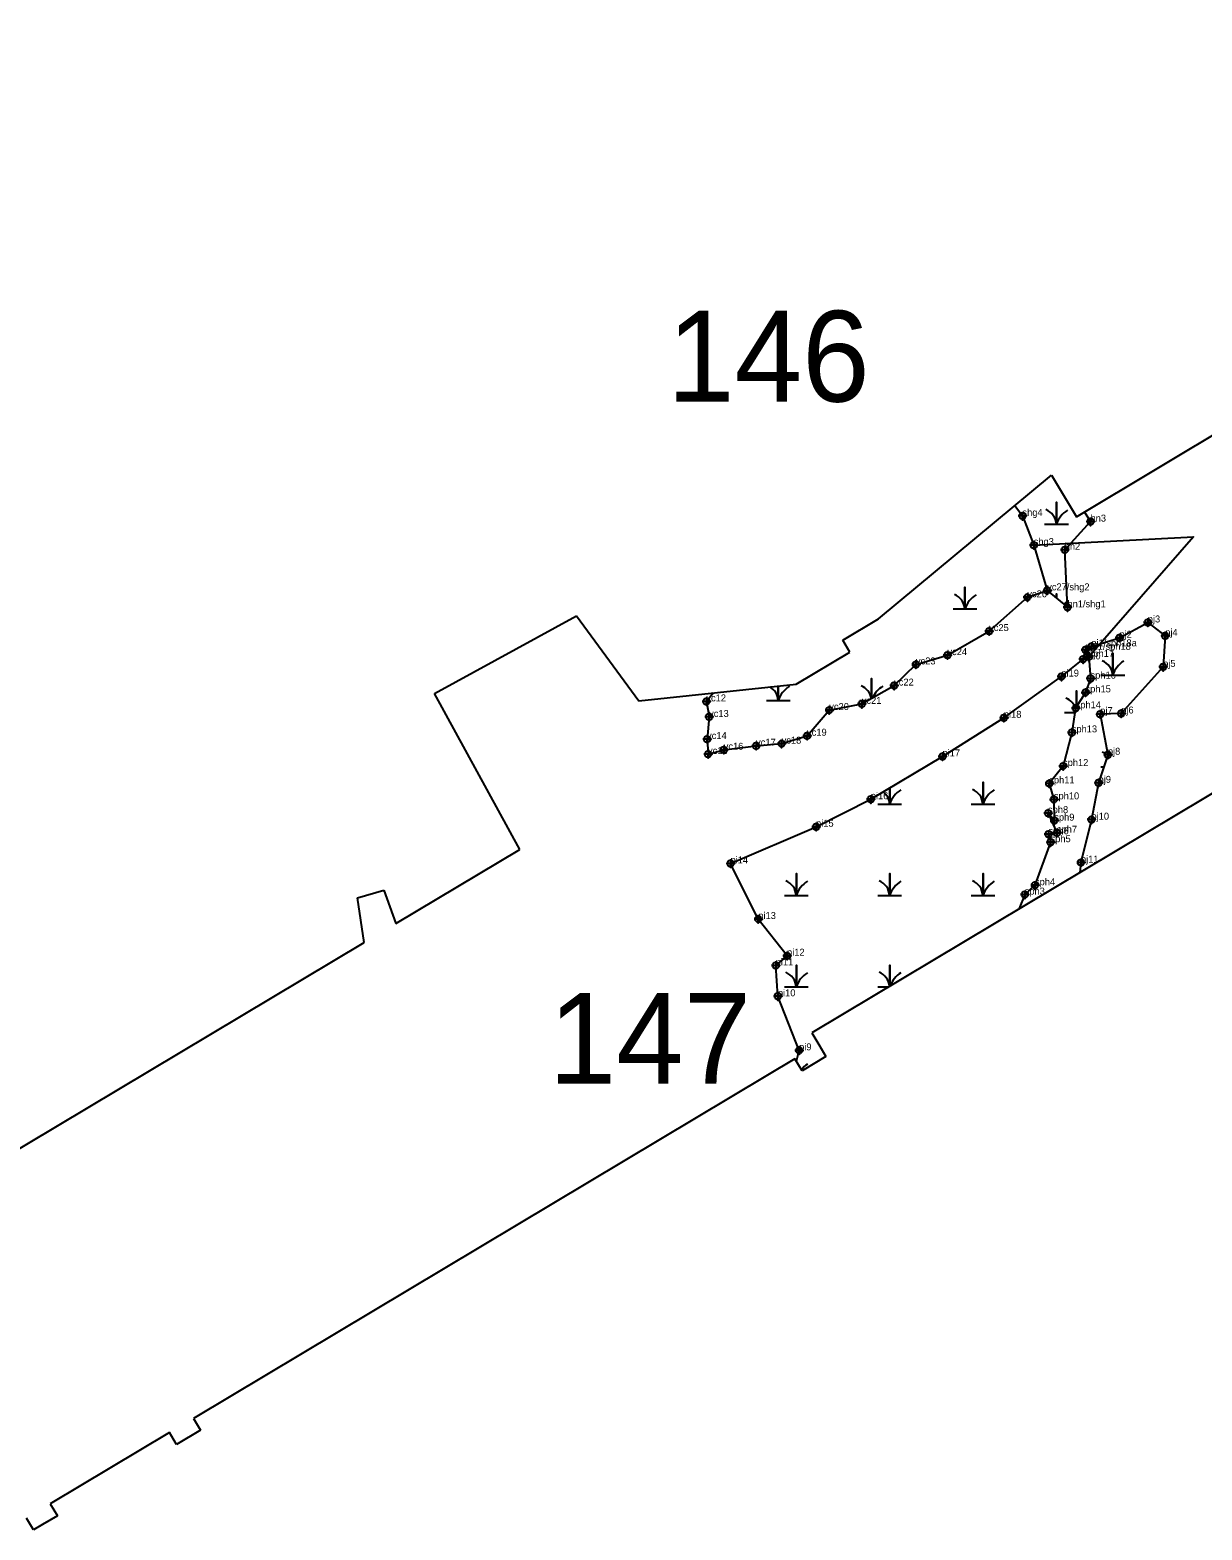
# Model space of a CAD drawing. Extents: x 2071991 to 2268989, y 436479 to 469629.
# Drawn here: x 2168259 to 2169103, y 443162 to 444241 of the extents above; entities that cross this region are included whole.
import ezdxf

# ---------------------------------------------------------------- set-up
doc = ezdxf.new("R2010")
doc.units = 0
for name, color, linetype in [('approx_PSA', 7, 'Continuous'), ('Default', 7, 'Continuous'), ('Exist Environmental Wetland Boundary', 7, 'Continuous'), ('Exist Environmental Wetland Boundary Cogo Comment', 7, 'Continuous'), ('Exist Environmental Wetland Boundary Cogo Point CELL', 7, 'Continuous'), ('Exist Hydro Jurisdictional Stream or Body of Water NEU Mitigable', 7, 'Continuous'), ('Exist Hydro Jurisdictional Stream or Body of Water NEU Mitigable Cogo Comment', 7, 'Continuous'), ('Exist Hydro Jurisdictional Stream or Body of Water NEU Mitigable Cogo Point CELL', 7, 'Continuous'), ('Exist Hydro Swamp or Marsh', 7, 'Continuous')]:
    doc.layers.add(name, color=color, linetype=linetype)

msp = doc.modelspace()

# ---------------------------------------------------------------- linework, layer by layer
at = {"layer": 'approx_PSA'}
for p, q in [((2169013, 443891.2), (2169598.8, 444241.4)), ((2168870.5, 443817.7), (2168995.1, 443921.2)), ((2168995.1, 443921.2), (2169013, 443891.2)), ((2168550.8, 443763.9), (2168653, 443819.8)), ((2168653, 443819.8), (2168697.8, 443758.8)), ((2168844.7, 443802.3), (2168870.5, 443817.7)), ((2168849.9, 443793.7), (2168844.7, 443802.3)), ((2168811.2, 443770.7), (2168849.9, 443793.7)), ((2168697.8, 443758.8), (2168811.2, 443770.7)), ((2168612.2, 443651.8), (2168550.8, 443763.9)), ((2169132.5, 443705.1), (2168822.4, 443519.9)), ((2168522.8, 443598.4), (2168612.2, 443651.8)), ((2168495.4, 443617), (2168514.2, 443622.4)), ((2168514.2, 443622.4), (2168522.8, 443598.4)), ((2168500, 443584.8), (2168495.4, 443617)), ((2168048, 443314.9), (2168500, 443584.8)), ((2168822.4, 443519.9), (2168827.4, 443511.5)), ((2168827.4, 443511.5), (2168832.6, 443502.7)), ((2168810.3, 443501.1), (2168790.6, 443489.3)), ((2168815.4, 443492.5), (2168810.3, 443501.1)), ((2168832.6, 443502.7), (2168815.4, 443492.5)), ((2168790.6, 443489.3), (2168377.2, 443242.4)), ((2168377.2, 443242.4), (2168382.3, 443233.8)), ((2168360, 443232.2), (2168274.1, 443180.9)), ((2168365.1, 443223.6), (2168360, 443232.2)), ((2168382.3, 443233.8), (2168365.1, 443223.6)), ((2168274.1, 443180.9), (2168279.2, 443172.3)), ((2168262.1, 443162.1), (2168256.9, 443170.6)), ((2168268.6, 443166), (2168262.1, 443162.1)), ((2168279.2, 443172.3), (2168268.6, 443166))]:
    msp.add_line(p, q, dxfattribs=at)
at = {"layer": 'Default'}
msp.add_lwpolyline([(2168982.2, 443870.8), (2169097.2, 443876.8), (2169021.8, 443790.3)], dxfattribs=at)
at = {"layer": 'Exist Environmental Wetland Boundary'}
for points in [[(2168751.7, 443764.5), (2168746.5, 443758.3), (2168748.5, 443747.1), (2168747, 443731.2), (2168747.7, 443720.4), (2168759, 443723.5), (2168782.3, 443726.4), (2168800.7, 443727.9), (2168819, 443733.6), (2168835, 443752.1), (2168858.4, 443756.5), (2168881.7, 443769.7), (2168897.4, 443784.9), (2168920.1, 443791.6), (2168950.1, 443808.9), (2168977.6, 443833.2), (2168991.9, 443838.2), (2169006.5, 443826), (2169004.5, 443867.4), (2169023.1, 443887.7), (2169018.7, 443894.6)], [(2168811.3, 443499.4), (2168813.3, 443507.2), (2168798, 443546.1), (2168796.4, 443568.3), (2168804.6, 443575.3), (2168783.9, 443601.7), (2168763.9, 443641.7), (2168825.5, 443668.1), (2168864.9, 443687.9), (2168916.5, 443718.7), (2168960.7, 443746.5), (2169002.1, 443776.2), (2169017.7, 443788.6), (2169019.4, 443795.4), (2169023.7, 443797.9), (2169043.9, 443804.1), (2169064.3, 443815.1), (2169076.9, 443805.5), (2169075.4, 443783.1), (2169045.2, 443749.6), (2169030.1, 443749.2), (2169035.6, 443719.9), (2169028.9, 443699.7), (2169023.8, 443673.2), (2169016.2, 443642.3), (2169015.3, 443635.1)]]:
    msp.add_lwpolyline(points, dxfattribs=at)
at = {"layer": 'Exist Environmental Wetland Boundary Cogo Point CELL'}
for points in [[(2169023.1, 443890.7), (2169023.1, 443884.7), (2169023.1, 443887.7), (2169026.1, 443887.7), (2169020.1, 443887.7)], [(2169004.5, 443870.4), (2169004.5, 443864.4), (2169004.5, 443867.4), (2169007.5, 443867.4), (2169001.5, 443867.4)], [(2168977.6, 443836.2), (2168977.6, 443830.2), (2168977.6, 443833.2), (2168980.6, 443833.2), (2168974.6, 443833.2)], [(2168991.9, 443841.2), (2168991.9, 443835.2), (2168991.9, 443838.2), (2168994.9, 443838.2), (2168988.9, 443838.2)], [(2169006.5, 443829), (2169006.5, 443823), (2169006.5, 443826), (2169009.5, 443826), (2169003.5, 443826)], [(2169064.3, 443818.1), (2169064.3, 443812.1), (2169064.3, 443815.1), (2169067.3, 443815.1), (2169061.3, 443815.1)], [(2168950.1, 443811.9), (2168950.1, 443805.9), (2168950.1, 443808.9), (2168953.1, 443808.9), (2168947.1, 443808.9)], [(2169043.9, 443807.1), (2169043.9, 443801.1), (2169043.9, 443804.1), (2169046.9, 443804.1), (2169040.9, 443804.1)], [(2169076.9, 443808.5), (2169076.9, 443802.5), (2169076.9, 443805.5), (2169079.9, 443805.5), (2169073.9, 443805.5)], [(2168920.1, 443794.6), (2168920.1, 443788.6), (2168920.1, 443791.6), (2168923.1, 443791.6), (2168917.1, 443791.6)], [(2169017.7, 443791.6), (2169017.7, 443785.6), (2169017.7, 443788.6), (2169020.7, 443788.6), (2169014.7, 443788.6)], [(2169019.4, 443798.4), (2169019.4, 443792.4), (2169019.4, 443795.4), (2169022.4, 443795.4), (2169016.4, 443795.4)], [(2169023.7, 443800.9), (2169023.7, 443794.9), (2169023.7, 443797.9), (2169026.7, 443797.9), (2169020.7, 443797.9)], [(2168897.4, 443787.9), (2168897.4, 443781.9), (2168897.4, 443784.9), (2168900.4, 443784.9), (2168894.4, 443784.9)], [(2169075.4, 443786.1), (2169075.4, 443780.1), (2169075.4, 443783.1), (2169078.4, 443783.1), (2169072.4, 443783.1)], [(2168881.7, 443772.7), (2168881.7, 443766.7), (2168881.7, 443769.7), (2168884.7, 443769.7), (2168878.7, 443769.7)], [(2169002.1, 443779.2), (2169002.1, 443773.2), (2169002.1, 443776.2), (2169005.1, 443776.2), (2168999.1, 443776.2)], [(2168746.5, 443761.3), (2168746.5, 443755.3), (2168746.5, 443758.3), (2168749.5, 443758.3), (2168743.5, 443758.3)], [(2168858.4, 443759.5), (2168858.4, 443753.5), (2168858.4, 443756.5), (2168861.4, 443756.5), (2168855.4, 443756.5)], [(2168748.5, 443750.1), (2168748.5, 443744.1), (2168748.5, 443747.1), (2168751.5, 443747.1), (2168745.5, 443747.1)], [(2168835, 443755.1), (2168835, 443749.1), (2168835, 443752.1), (2168838, 443752.1), (2168832, 443752.1)], [(2168960.7, 443749.5), (2168960.7, 443743.5), (2168960.7, 443746.5), (2168963.7, 443746.5), (2168957.7, 443746.5)], [(2169030.1, 443752.2), (2169030.1, 443746.2), (2169030.1, 443749.2), (2169033.1, 443749.2), (2169027.1, 443749.2)], [(2169045.2, 443752.6), (2169045.2, 443746.6), (2169045.2, 443749.6), (2169048.2, 443749.6), (2169042.2, 443749.6)], [(2168819, 443736.6), (2168819, 443730.6), (2168819, 443733.6), (2168822, 443733.6), (2168816, 443733.6)], [(2168747, 443734.2), (2168747, 443728.2), (2168747, 443731.2), (2168750, 443731.2), (2168744, 443731.2)], [(2168759, 443726.5), (2168759, 443720.5), (2168759, 443723.5), (2168762, 443723.5), (2168756, 443723.5)], [(2168782.3, 443729.4), (2168782.3, 443723.4), (2168782.3, 443726.4), (2168785.3, 443726.4), (2168779.3, 443726.4)], [(2168800.7, 443730.9), (2168800.7, 443724.9), (2168800.7, 443727.9), (2168803.7, 443727.9), (2168797.7, 443727.9)], [(2168747.7, 443723.4), (2168747.7, 443717.4), (2168747.7, 443720.4), (2168750.7, 443720.4), (2168744.7, 443720.4)], [(2168916.5, 443721.7), (2168916.5, 443715.7), (2168916.5, 443718.7), (2168919.5, 443718.7), (2168913.5, 443718.7)], [(2169035.6, 443722.9), (2169035.6, 443716.9), (2169035.6, 443719.9), (2169038.6, 443719.9), (2169032.6, 443719.9)], [(2169028.9, 443702.7), (2169028.9, 443696.7), (2169028.9, 443699.7), (2169031.9, 443699.7), (2169025.9, 443699.7)], [(2168864.9, 443690.9), (2168864.9, 443684.9), (2168864.9, 443687.9), (2168867.9, 443687.9), (2168861.9, 443687.9)], [(2169023.8, 443676.2), (2169023.8, 443670.2), (2169023.8, 443673.2), (2169026.8, 443673.2), (2169020.8, 443673.2)], [(2168825.5, 443671.1), (2168825.5, 443665.1), (2168825.5, 443668.1), (2168828.5, 443668.1), (2168822.5, 443668.1)], [(2168763.9, 443644.7), (2168763.9, 443638.7), (2168763.9, 443641.7), (2168766.9, 443641.7), (2168760.9, 443641.7)], [(2169016.2, 443645.3), (2169016.2, 443639.3), (2169016.2, 443642.3), (2169019.2, 443642.3), (2169013.2, 443642.3)], [(2168783.9, 443604.7), (2168783.9, 443598.7), (2168783.9, 443601.7), (2168786.9, 443601.7), (2168780.9, 443601.7)], [(2168804.6, 443578.3), (2168804.6, 443572.3), (2168804.6, 443575.3), (2168807.6, 443575.3), (2168801.6, 443575.3)], [(2168796.4, 443571.3), (2168796.4, 443565.3), (2168796.4, 443568.3), (2168799.4, 443568.3), (2168793.4, 443568.3)], [(2168798, 443549.1), (2168798, 443543.1), (2168798, 443546.1), (2168801, 443546.1), (2168795, 443546.1)], [(2168813.3, 443510.2), (2168813.3, 443504.2), (2168813.3, 443507.2), (2168816.3, 443507.2), (2168810.3, 443507.2)]]:
    msp.add_lwpolyline(points, dxfattribs=at)
for centre in [(2169023.1, 443887.7), (2169004.5, 443867.4), (2168977.6, 443833.2), (2168991.9, 443838.2), (2169006.5, 443826), (2169064.3, 443815.1), (2168950.1, 443808.9), (2169043.9, 443804.1), (2169076.9, 443805.5), (2168920.1, 443791.6), (2169017.7, 443788.6), (2169019.4, 443795.4), (2169023.7, 443797.9), (2168897.4, 443784.9), (2169075.4, 443783.1), (2168881.7, 443769.7), (2169002.1, 443776.2), (2168746.5, 443758.3), (2168858.4, 443756.5), (2168748.5, 443747.1), (2168835, 443752.1), (2168960.7, 443746.5), (2169030.1, 443749.2), (2169045.2, 443749.6), (2168747, 443731.2), (2168759, 443723.5), (2168782.3, 443726.4), (2168800.7, 443727.9), (2168819, 443733.6), (2168747.7, 443720.4), (2168916.5, 443718.7), (2169035.6, 443719.9), (2169028.9, 443699.7), (2168864.9, 443687.9), (2169023.8, 443673.2), (2168825.5, 443668.1), (2168763.9, 443641.7), (2169016.2, 443642.3), (2168783.9, 443601.7), (2168804.6, 443575.3), (2168796.4, 443568.3), (2168798, 443546.1), (2168813.3, 443507.2)]:
    msp.add_circle(centre, 2.34, dxfattribs=at)
at = {"layer": 'Exist Hydro Jurisdictional Stream or Body of Water NEU Mitigable'}
for points in [[(2168968.7, 443899.3), (2168974.1, 443891.8), (2168982.2, 443870.8), (2168991.9, 443838.2), (2169006.5, 443826)], [(2169023.7, 443797.9), (2169019.4, 443795.4), (2169021.8, 443790.3), (2169023.1, 443774.7), (2169019.5, 443764.8), (2169012.4, 443753.4), (2169009.6, 443736), (2169003.3, 443711.8), (2168993.4, 443699.3), (2168996.7, 443687.8), (2168997, 443672.5), (2168992.5, 443677.9), (2168998.9, 443663.8), (2168992.8, 443662.7), (2168994.3, 443657), (2168983.1, 443626), (2168975.7, 443619.3), (2168971.8, 443609.2)]]:
    msp.add_lwpolyline(points, dxfattribs=at)
at = {"layer": 'Exist Hydro Jurisdictional Stream or Body of Water NEU Mitigable Cogo Point CELL'}
for points in [[(2168974.1, 443894.8), (2168974.1, 443888.8), (2168974.1, 443891.8), (2168977.1, 443891.8), (2168971.1, 443891.8)], [(2168982.2, 443873.8), (2168982.2, 443867.8), (2168982.2, 443870.8), (2168985.2, 443870.8), (2168979.2, 443870.8)], [(2169021.8, 443793.3), (2169021.8, 443787.3), (2169021.8, 443790.3), (2169024.8, 443790.3), (2169018.8, 443790.3)], [(2169023.1, 443777.7), (2169023.1, 443771.7), (2169023.1, 443774.7), (2169026.1, 443774.7), (2169020.1, 443774.7)], [(2169019.5, 443767.8), (2169019.5, 443761.8), (2169019.5, 443764.8), (2169022.5, 443764.8), (2169016.5, 443764.8)], [(2169012.4, 443756.4), (2169012.4, 443750.4), (2169012.4, 443753.4), (2169015.4, 443753.4), (2169009.4, 443753.4)], [(2169009.6, 443739), (2169009.6, 443733), (2169009.6, 443736), (2169012.6, 443736), (2169006.6, 443736)], [(2169003.3, 443714.8), (2169003.3, 443708.8), (2169003.3, 443711.8), (2169006.3, 443711.8), (2169000.3, 443711.8)], [(2168993.4, 443702.3), (2168993.4, 443696.3), (2168993.4, 443699.3), (2168996.4, 443699.3), (2168990.4, 443699.3)], [(2168996.7, 443690.8), (2168996.7, 443684.8), (2168996.7, 443687.8), (2168999.7, 443687.8), (2168993.7, 443687.8)], [(2168992.5, 443680.9), (2168992.5, 443674.9), (2168992.5, 443677.9), (2168995.5, 443677.9), (2168989.5, 443677.9)], [(2168997, 443675.5), (2168997, 443669.5), (2168997, 443672.5), (2169000, 443672.5), (2168994, 443672.5)], [(2168992.8, 443665.7), (2168992.8, 443659.7), (2168992.8, 443662.7), (2168995.8, 443662.7), (2168989.8, 443662.7)], [(2168998.9, 443666.8), (2168998.9, 443660.8), (2168998.9, 443663.8), (2169001.9, 443663.8), (2168995.9, 443663.8)], [(2168994.3, 443660), (2168994.3, 443654), (2168994.3, 443657), (2168997.3, 443657), (2168991.3, 443657)], [(2168983.1, 443629), (2168983.1, 443623), (2168983.1, 443626), (2168986.1, 443626), (2168980.1, 443626)], [(2168975.7, 443622.3), (2168975.7, 443616.3), (2168975.7, 443619.3), (2168978.7, 443619.3), (2168972.7, 443619.3)]]:
    msp.add_lwpolyline(points, dxfattribs=at)
for centre in [(2168974.1, 443891.8), (2168982.2, 443870.8), (2169021.8, 443790.3), (2169023.1, 443774.7), (2169019.5, 443764.8), (2169012.4, 443753.4), (2169009.6, 443736), (2169003.3, 443711.8), (2168993.4, 443699.3), (2168996.7, 443687.8), (2168992.5, 443677.9), (2168997, 443672.5), (2168992.8, 443662.7), (2168998.9, 443663.8), (2168994.3, 443657), (2168975.7, 443619.3), (2168983.1, 443626)]:
    msp.add_circle(centre, 2.34, dxfattribs=at)
at = {"layer": 'Exist Hydro Swamp or Marsh'}
for p, q in [((2168856.9, 443759), (2168862.9, 443759)), ((2169004.3, 443750.2), (2169011.9, 443750.2)), ((2169030.5, 443711.3), (2169032.8, 443711.3)), ((2168869.9, 443552.9), (2168877.5, 443552.9))]:
    msp.add_line(p, q, dxfattribs=at)
for points in [[(2168990, 443885.8), (2168998.6, 443885.8), (2168998.6, 443901.6), (2168998.6, 443885.8), (2169007.2, 443885.8)], [(2168924.1, 443824.8), (2168932.7, 443824.8), (2168932.7, 443840.5), (2168932.7, 443824.8), (2168941.3, 443824.8)], [(2168998.6, 443832.6), (2168998.6, 443835.8), (2168998.6, 443832.6)], [(2169030.5, 443777.1), (2169039.1, 443777.1), (2169039.1, 443792.9), (2169039.1, 443777.1), (2169047.7, 443777.1)], [(2168789.7, 443759), (2168798.3, 443759), (2168798.3, 443769.3)], [(2168798.3, 443769.3), (2168798.3, 443759), (2168806.9, 443759)], [(2168865.5, 443760.5), (2168865.5, 443774.8), (2168865.5, 443760.5)], [(2169012.9, 443754.2), (2169012.9, 443766), (2169012.9, 443754.2)], [(2168869.9, 443684.4), (2168878.5, 443684.4), (2168878.5, 443696)], [(2168878.5, 443696), (2168878.5, 443684.4), (2168887.1, 443684.4)], [(2168937.1, 443684.4), (2168945.7, 443684.4), (2168945.7, 443700.2), (2168945.7, 443684.4), (2168954.3, 443684.4)], [(2168802.7, 443618.6), (2168811.3, 443618.6), (2168811.3, 443634.4), (2168811.3, 443618.6), (2168819.9, 443618.6)], [(2168869.9, 443618.6), (2168878.5, 443618.6), (2168878.5, 443634.4), (2168878.5, 443618.6), (2168887.1, 443618.6)], [(2168937.1, 443618.6), (2168945.7, 443618.6), (2168945.7, 443634.4), (2168945.7, 443618.6), (2168954.3, 443618.6)], [(2168802.7, 443552.9), (2168811.3, 443552.9), (2168811.3, 443568.6), (2168811.3, 443552.9), (2168819.9, 443552.9)], [(2168878.5, 443553.4), (2168878.5, 443568.6), (2168878.5, 443553.4)]]:
    msp.add_lwpolyline(points, dxfattribs=at)
for centre, radius, start, end in [((2168986.3, 443884.9), 12.3, 4.1403, 67.535), ((2169016.8, 443879.7), 19.2, 122.1274, 161.6222), ((2168920.4, 443823.9), 12.3, 4.1403, 67.535), ((2168950.9, 443818.7), 19.2, 122.1274, 161.6222), ((2169016.8, 443813.9), 19.2, 123.0745, 132.2141), ((2169026.8, 443776.2), 12.3, 4.1403, 67.535), ((2169057.3, 443771.1), 19.2, 122.1274, 161.6222), ((2168816.5, 443752.9), 19.2, 122.1274, 161.6222), ((2168853.2, 443758.1), 12.3, 10.6725, 67.535), ((2168883.7, 443752.9), 19.2, 122.1274, 155.4632), ((2168786, 443758.1), 12.3, 4.1403, 59.604), ((2169000.7, 443749.3), 12.3, 17.5712, 67.535), ((2169026.8, 443710.5), 12.3, 45.624, 67.535), ((2168896.8, 443678.4), 19.2, 122.1274, 161.6222), ((2168933.4, 443683.5), 12.3, 4.1403, 67.535), ((2168964, 443678.4), 19.2, 122.1274, 161.6222), ((2168866.2, 443683.5), 12.3, 4.1403, 51.8146), ((2168799, 443617.8), 12.3, 4.1403, 67.535), ((2168829.5, 443612.6), 19.2, 122.1274, 161.6222), ((2168866.2, 443617.8), 12.3, 4.1403, 67.535), ((2168896.8, 443612.6), 19.2, 122.1274, 161.6222), ((2168933.4, 443617.8), 12.3, 4.1403, 67.535), ((2168964, 443612.6), 19.2, 122.1274, 161.6222), ((2168799, 443552), 12.3, 4.1403, 67.535), ((2168829.5, 443546.8), 19.2, 122.1274, 161.6222), ((2168866.2, 443552), 12.3, 6.7127, 67.535), ((2168896.8, 443546.8), 19.2, 122.1274, 159.2909), ((2168829.5, 443481), 19.2, 122.1274, 139.7445)]:
    msp.add_arc(centre, radius, start, end, dxfattribs=at)

# ---------------------------------------------------------------- texts
at = {"layer": 'Default'}
for s, p in [('146', (2168718.3, 443974)), ('147', (2168633, 443483.2))]:
    msp.add_text(s, height=65.34, dxfattribs=at).set_placement(p)
at = {"layer": 'Exist Environmental Wetland Boundary Cogo Comment'}
for s, p in [('hn3', (2169023.1, 443887.7)), ('hn2', (2169004.5, 443867.4)), ('vc26', (2168977.6, 443833.2)), ('vc25', (2168950.1, 443808.9)), ('pj3', (2169064.3, 443815.1)), ('pj2', (2169043.9, 443804.1)), ('pj4', (2169076.9, 443805.5)), ('vc24', (2168920.1, 443791.6)), ('vc23', (2168897.4, 443784.9)), ('pi19', (2169002.1, 443776.2)), ('pj5', (2169075.4, 443783.1)), ('vc22', (2168881.7, 443769.7)), ('vc12', (2168746.5, 443758.3)), ('vc21', (2168858.4, 443756.5)), ('vc13', (2168748.5, 443747.1)), ('vc20', (2168835, 443752.1)), ('pi18', (2168960.7, 443746.5)), ('pj7', (2169030.1, 443749.2)), ('pj6', (2169045.2, 443749.6)), ('vc19', (2168819, 443733.6)), ('vc14', (2168747, 443731.2)), ('vc16', (2168759, 443723.5)), ('vc17', (2168782.3, 443726.4)), ('vc18', (2168800.7, 443727.9)), ('vc15', (2168747.7, 443720.4)), ('pi17', (2168916.5, 443718.7)), ('pj8', (2169035.6, 443719.9)), ('pj9', (2169028.9, 443699.7)), ('pi16', (2168864.9, 443687.9)), ('pi15', (2168825.5, 443668.1)), ('pj10', (2169023.8, 443673.2)), ('pi14', (2168763.9, 443641.7)), ('pj11', (2169016.2, 443642.3)), ('pi13', (2168783.9, 443601.7)), ('pi12', (2168804.6, 443575.3)), ('pi11', (2168796.4, 443568.3)), ('pi10', (2168798, 443546.1)), ('pi9', (2168813.3, 443507.2))]:
    msp.add_text(s, height=5, dxfattribs=at).set_placement(p)
at = {"layer": 'Exist Hydro Jurisdictional Stream or Body of Water NEU Mitigable Cogo Comment'}
for s, p in [('shg4', (2168974.1, 443891.8)), ('shg3', (2168982.2, 443870.8)), ('vc27/shg2', (2168991.9, 443838.2)), ('hn1/shg1', (2169006.5, 443826)), ('pj1/sph18a', (2169023.7, 443797.9)), ('pi20', (2169017.7, 443788.6)), ('pi21/sph18', (2169019.4, 443795.4)), ('sph17', (2169021.8, 443790.3)), ('sph16', (2169023.1, 443774.7)), ('sph15', (2169019.5, 443764.8)), ('sph14', (2169012.4, 443753.4)), ('sph13', (2169009.6, 443736)), ('sph12', (2169003.3, 443711.8)), ('sph11', (2168993.4, 443699.3)), ('sph8', (2168992.5, 443677.9)), ('sph10', (2168996.7, 443687.8)), ('sph9', (2168997, 443672.5)), ('sph6', (2168992.8, 443662.7)), ('sph5', (2168994.3, 443657)), ('sph7', (2168998.9, 443663.8)), ('sph4', (2168983.1, 443626)), ('sph3', (2168975.7, 443619.3))]:
    msp.add_text(s, height=5, dxfattribs=at).set_placement(p)

doc.saveas('drawing.dxf')
